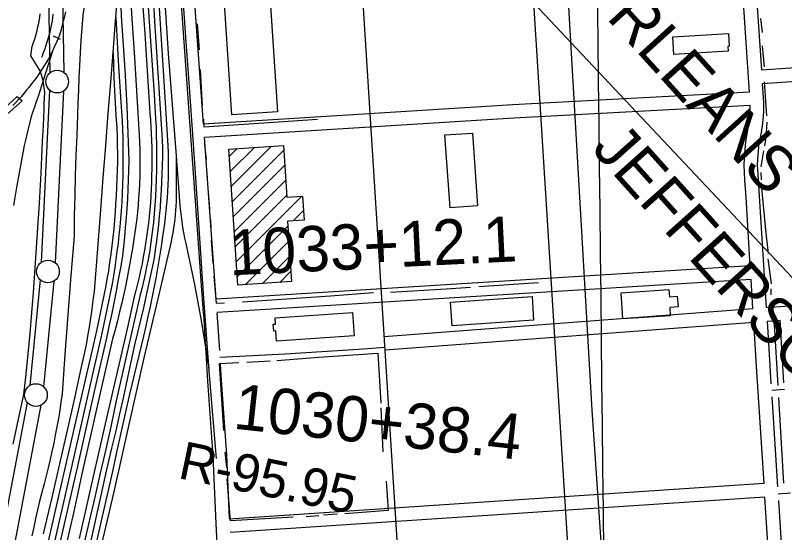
# Model space of a CAD drawing. Extents: x 3677843 to 3715951, y 511991 to 537744.
# Drawn here: x 3686015 to 3687711, y 523571 to 524711 of the extents above; entities that cross this region are included whole.
import ezdxf

# ---------------------------------------------------------------- set-up
doc = ezdxf.new("R2010")
doc.units = 0
for name, color, linetype in [('V-BLDG-OTLN', 7, 'Continuous'), ('V-CHAN-DOCK', 7, 'Continuous'), ('V-FLOD-BASE', 7, 'Continuous'), ('V-GRID-MAJR', 7, 'Continuous'), ('V-LEVE-TOET', 7, 'Continuous'), ('V-RAIL-TRAK', 7, 'Continuous'), ('V-RIVR-RANG-IDEN', 7, 'Continuous'), ('V-ROAD-CNTR', 7, 'Continuous'), ('V-SURV-IDEN', 7, 'Continuous'), ('V-SURV-LINE', 7, 'Continuous'), ('V-TOPO-BNDY', 7, 'Continuous'), ('V-TOPO-GNAM-IDEN', 7, 'Continuous'), ('V-TOPO-SHOR', 7, 'Continuous')]:
    doc.layers.add(name, color=color, linetype=linetype)

msp = doc.modelspace()

# ---------------------------------------------------------------- linework, layer by layer
at = {"layer": 'V-BLDG-OTLN'}
for p, q in [((3686486.883688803, 524400.516328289), (3686503.9077638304, 524417.5404033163)), ((3686489.067953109, 524367.345253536), (3686541.7547103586, 524420.0320107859)), ((3686491.2522174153, 524334.174178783), (3686579.601656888, 524422.5236182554)), ((3686493.436481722, 524301.0031040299), (3686606.4956752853, 524414.0622975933)), ((3686495.620746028, 524267.8320292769), (3686608.6794225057, 524380.8907057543)), ((3686497.8050103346, 524234.66095452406), (3686610.8631697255, 524347.719113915)), ((3686499.989274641, 524201.489879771), (3686613.0469169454, 524314.5475220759)), ((3686502.173538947, 524168.318805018), (3686646.320978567, 524312.466244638)), ((3686627.2031891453, 524257.9931161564), (3686649.9747186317, 524280.7646456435)), ((3686504.3578032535, 524135.14773026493), (3686615.843619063, 524246.6335460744)), ((3686521.988451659, 524117.42303961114), (3686618.027589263, 524213.46217721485)), ((3686559.8350585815, 524119.9143074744), (3686620.211559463, 524180.2908083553)), ((3686597.6816655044, 524122.40557533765), (3686622.3955296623, 524147.1194394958))]:
    msp.add_line(p, q, dxfattribs=at)
for points in [[(3686573, 524799.487), (3686592.751, 524498.281), (3686492, 524491.677), (3686472.253, 524792.884)], [(3687464.347, 524663.6140000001), (3687586.748, 524671.188), (3687588.4990000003, 524642.88), (3687585.4560000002, 524642.6900000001), (3687586.09, 524632.415), (3687466.733, 524625.03)], [(3686973.136, 524286.63300000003), (3686961.903, 524447.436), (3687022.4790000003, 524451.667), (3687033.71, 524290.866)], [(3686505.596, 524116.344), (3686485.841, 524416.351), (3686605.825, 524424.25), (3686613.327, 524310.2930000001), (3686647.881, 524312.569), (3686651.369, 524259.585), (3686615.148, 524257.199), (3686623.909, 524124.132)], [(3687350.161, 524099.349), (3687455.5470000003, 524106.481), (3687456.616, 524090.688), (3687474.1240000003, 524091.874), (3687475.718, 524068.314), (3687457.38, 524067.07300000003), (3687458.606, 524048.92), (3687354.052, 524041.844)], [(3687157.4050000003, 524039.155), (3686977.7320000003, 524026.805), (3686974.144, 524079.048), (3687153.8170000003, 524091.37)], [(3686761.5, 524004.722), (3686590.83, 523993.044), (3686589.288, 524015.568), (3686584.3340000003, 524015.23000000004), (3686583.3140000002, 524030.131), (3686588.2290000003, 524030.469), (3686587.273, 524044.463), (3686757.984, 524056.108)]]:
    msp.add_lwpolyline(points, close=True, dxfattribs=at)
at = {"layer": 'V-CHAN-DOCK'}
msp.add_lwpolyline([(3685990.0700000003, 524505.4940000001), (3686018.541, 524532.331), (3686029.559, 524522.601), (3685983.043, 524480.634)], dxfattribs=at)
at = {"layer": 'V-FLOD-BASE'}
msp.add_line((3686097.932, 524665.634), (3686113.642, 524658.839), dxfattribs=at)
msp.add_lwpolyline([(3686097.512, 524713.838), (3686096.793, 524706.532), (3686095.867, 524699.25), (3686094.7290000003, 524691.998), (3686093.381, 524684.781), (3686091.829, 524677.606), (3686090.0670000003, 524670.479), (3686088.1010000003, 524663.408), (3686085.93, 524656.393), (3686083.561, 524649.446), (3686081.41, 524642.252), (3686079.055, 524635.123), (3686076.491, 524628.0650000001), (3686073.724, 524621.084), (3686072.573, 524618.407)], dxfattribs=at)
at = {"layer": 'V-GRID-MAJR'}
for points in [[(3687380.148, 517465.955), (3687312.292, 523524.615), (3687244.413, 529585.207), (3687176.535, 535645.813), (3687176.514, 535647.732)], [(3682033.561, 523465.87700000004), (3687312.292, 523524.615), (3697869.72816733, 523644.39828183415)]]:
    msp.add_spline(points, degree=3, dxfattribs=at)
at = {"layer": 'V-LEVE-TOET'}
for points in [[(3686167.8540000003, 524741.805), (3686163.707, 524710.503), (3686161.522, 524683.099), (3686159.552, 524655.678), (3686157.799, 524628.243), (3686156.259, 524600.794), (3686154.936, 524573.337), (3686153.828, 524545.867), (3686152.935, 524518.3910000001), (3686152.259, 524490.907), (3686150.254, 524446.545), (3686148.515, 524402.1730000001), (3686147.043, 524357.791), (3686145.832, 524313.4), (3686144.8880000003, 524269.004), (3686144.208, 524224.601), (3686137.241, 524137.69200000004), (3686130.56, 524050.761), (3686124.169, 523963.809), (3686118.066, 523876.83400000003)], [(3686068.887, 524714.196), (3686067.808, 524706.098), (3686066.517, 524698.031), (3686065.018, 524690.001), (3686063.31, 524682.012), (3686061.395, 524674.069), (3686059.276, 524666.181), (3686056.949, 524658.3470000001), (3686054.4220000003, 524650.581), (3686051.6920000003, 524642.88)], [(3686078.756, 524514.985), (3686080.202, 524540.759), (3686076.1, 524567.127), (3686070.605, 524587.591), (3686063.859, 524598.468), (3686049.015, 524621.585), (3686051.6920000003, 524642.88)], [(3686009.909, 523766.017), (3686021.822, 523820.604), (3686033.948, 523875.145), (3686038.632, 523920.076), (3686043.074, 523965.031), (3686047.278, 524010.01), (3686051.241, 524055.01), (3686054.965, 524100.031), (3686059.378, 524165.772), (3686063.714, 524231.517), (3686067.969, 524297.268), (3686072.147, 524363.023), (3686073.558, 524398.181), (3686075.039, 524433.335), (3686076.589, 524468.483), (3686078.2090000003, 524503.625), (3686078.756, 524514.985)], [(3686118.066, 523876.83400000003), (3686115.477, 523858.587), (3686112.677, 523840.368), (3686109.669, 523822.183), (3686106.449, 523804.034), (3686103.021, 523785.924), (3686099.386, 523767.854), (3686095.542, 523749.82800000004), (3686091.491, 523731.846), (3686087.231, 523713.914), (3686082.7660000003, 523696.02900000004), (3686078.097, 523678.199), (3686073.13, 523659.216), (3686068.3710000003, 523640.18200000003), (3686063.812, 523621.094), (3686059.46, 523601.962), (3686055.313, 523582.784), (3686051.372, 523563.56200000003)]]:
    msp.add_lwpolyline(points, dxfattribs=at)
at = {"layer": 'V-RAIL-TRAK'}
for points in [[(3686273.095, 526361.888), (3686276.142, 526316.154), (3686284.349, 526192.928), (3686297.204, 526031.064), (3686310.7460000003, 525839.601), (3686322.321, 525650.116), (3686336.5870000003, 525439.704), (3686347.8570000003, 525276.27), (3686360.27, 525100.201), (3686370.4080000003, 524951.373), (3686381.293, 524789.9130000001), (3686390.323, 524663.191), (3686399.34, 524532.129), (3686409.484, 524385.273), (3686421.145, 524219.864), (3686429.761, 524087.223), (3686442.196, 523918.257), (3686457.343, 523734.287)], [(3686282.377, 525702.333), (3686296.426, 525513.9990000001), (3686297.8370000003, 525495.076), (3686312.1240000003, 525290.583), (3686324.721, 525054.9180000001), (3686339.295, 524819.246), (3686351.648, 524626.603), (3686369.367, 524401.145), (3686377.715, 524291.431), (3686378.782, 524279.483), (3686380.103, 524267.56), (3686381.674, 524255.667), (3686383.495, 524243.809), (3686385.563, 524231.994), (3686387.883, 524220.224), (3686390.45, 524208.506), (3686409.473, 524117.66500000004), (3686424.59, 524038.282), (3686441.066, 523933.625)], [(3686077.237, 523568.49100000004), (3686095.904, 523648.624), (3686114.338, 523728.811), (3686132.539, 523809.052), (3686145.812, 523867.481), (3686158.778, 523925.98000000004), (3686171.434, 523984.547), (3686174.99, 524004.14), (3686178.295, 524023.778), (3686181.355, 524043.458), (3686184.163, 524063.172), (3686186.723, 524082.92), (3686189.0330000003, 524102.7), (3686203.252, 524282.021), (3686208.63, 524353.054), (3686214.139, 524424.076), (3686219.782, 524495.089), (3686225.256, 524562.937), (3686230.37, 524629.226), (3686235.488, 524698.684), (3686236.08, 524706.17), (3686240.9820000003, 524768.243), (3686244.72, 524817.851), (3686257.555, 524982.74)], [(3686318.481, 524933.75), (3686341.713, 524578.0650000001), (3686351.044, 524423.716), (3686351.538, 524409.386), (3686351.828, 524395.05), (3686351.912, 524380.712), (3686351.792, 524366.3740000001), (3686351.464, 524352.04), (3686350.931, 524337.71), (3686350.194, 524323.39), (3686349.252, 524309.083), (3686348.103, 524294.79), (3686346.7490000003, 524280.516), (3686345.193, 524266.264), (3686343.43, 524252.034), (3686341.466, 524237.829), (3686339.2970000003, 524223.657), (3686336.073, 524201.51), (3686332.626, 524179.398), (3686328.958, 524157.32), (3686325.069, 524135.282), (3686320.957, 524113.282), (3686316.623, 524091.325), (3686312.071, 524069.414), (3686307.2970000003, 524047.549), (3686302.304, 524025.732), (3686297.089, 524003.97000000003), (3686286.7630000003, 523961.46), (3686276.636, 523918.902), (3686266.705, 523876.298), (3686256.971, 523833.648), (3686247.436, 523790.955), (3686238.097, 523748.218), (3686228.957, 523705.43700000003), (3686198.495, 523571.353), (3686178.453, 523483.016)], [(3686297.849, 524875.98), (3686309.5, 524707.806), (3686320.7460000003, 524536.8740000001), (3686324.113, 524483.974), (3686324.977, 524464.866), (3686325.614, 524445.75), (3686326.019, 524426.626), (3686326.198, 524407.5), (3686326.144, 524388.371), (3686325.864, 524369.245), (3686325.3540000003, 524350.125), (3686324.615, 524331.011), (3686323.646, 524311.907), (3686322.448, 524292.818), (3686321.022, 524273.743), (3686319.3680000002, 524254.686), (3686317.4590000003, 524238.261), (3686315.31, 524221.867), (3686312.9250000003, 524205.503), (3686310.301, 524189.179), (3686307.44, 524172.893), (3686304.341, 524156.65), (3686301.007, 524140.455), (3686297.44, 524124.308), (3686293.634, 524108.217), (3686289.598, 524092.184), (3686237.484, 523861.085), (3686225.8850000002, 523808.06700000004), (3686214.072, 523755.09500000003), (3686202.046, 523702.17100000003), (3686189.809, 523649.293), (3686177.363, 523596.467), (3686164.023, 523538.86100000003)], [(3686244.72, 524817.851), (3686247.896, 524709.699), (3686256.166, 524591.269)], [(3686267.86, 524765.879), (3686272.012, 524703.245), (3686277.4450000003, 524617.858), (3686282.674, 524532.458), (3686287.6950000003, 524447.047), (3686288.453, 524431.705), (3686288.992, 524416.357), (3686289.313, 524401.001), (3686289.418, 524385.643), (3686289.305, 524370.286), (3686288.973, 524354.93), (3686288.426, 524339.582), (3686287.66, 524324.242), (3686286.677, 524308.915), (3686285.4790000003, 524293.602), (3686284.062, 524278.31), (3686282.432, 524263.04000000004), (3686280.583, 524247.793), (3686278.518, 524232.574), (3686276.241, 524217.386), (3686273.085, 524197.232), (3686269.708, 524177.114), (3686266.105, 524157.038), (3686262.2800000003, 524137.00200000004), (3686258.233, 524117.007), (3686253.963, 524097.06200000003), (3686249.471, 524077.163), (3686244.759, 524057.316), (3686239.825, 524037.52400000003), (3686234.673, 524017.788), (3686229.301, 523998.109), (3686211.991, 523923.75800000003), (3686194.931, 523849.35000000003), (3686178.1210000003, 523774.885), (3686161.563, 523700.364), (3686152.75, 523658.87200000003), (3686143.725, 523617.422), (3686134.486, 523576.022), (3686125.039, 523534.667)], [(3686317.739, 524767.432), (3686321.987, 524698.5430000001), (3686338.836, 524436.8150000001), (3686338.992, 524418.117), (3686338.9220000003, 524399.42), (3686338.629, 524380.724), (3686338.109, 524362.034), (3686337.363, 524343.352), (3686336.395, 524324.679), (3686335.199, 524306.019), (3686333.779, 524287.376), (3686332.137, 524268.75200000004), (3686330.269, 524250.148), (3686328.176, 524231.566), (3686325.862, 524213.01300000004), (3686323.322, 524194.489), (3686320.562, 524175.998), (3686314.977, 524148.598), (3686309.191, 524121.24100000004), (3686303.205, 524093.924), (3686297.02, 524066.655), (3686290.636, 524039.429), (3686284.054, 524012.25200000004), (3686277.273, 523985.124), (3686269.5300000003, 523946.995), (3686261.542, 523908.912), (3686253.309, 523870.885), (3686244.8310000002, 523832.909), (3686236.11, 523794.988), (3686227.144, 523757.125), (3686217.936, 523719.321), (3686199.582, 523636.321), (3686181.007, 523553.373)], [(3686125.227, 524718.575), (3686122.307, 524705.674), (3686119.165, 524692.825), (3686115.8030000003, 524680.031), (3686112.223, 524667.297), (3686108.622, 524658.419), (3686105.673, 524651.595), (3686100.823, 524640.921), (3686097.682, 524634.475), (3686092.234, 524623.795), (3686087.649, 524615.384), (3686082.873, 524607.079), (3686077.91, 524598.885), (3686072.762, 524590.806), (3686070.605, 524587.591), (3686067.429, 524582.8470000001), (3686061.918, 524575.012), (3686056.228, 524567.305), (3686050.367, 524559.73), (3686044.3310000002, 524552.287), (3686038.935, 524545.31), (3686033.3680000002, 524538.463), (3686027.6380000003, 524531.754), (3686021.7460000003, 524525.186), (3686015.696, 524518.7660000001), (3686009.4930000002, 524512.49)], [(3686296.0470000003, 524729.578), (3686300.2290000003, 524671.0920000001), (3686304.13, 524612.584), (3686307.7490000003, 524554.061), (3686311.085, 524495.5210000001), (3686312.505, 524480.304), (3686313.686, 524465.069), (3686314.633, 524449.816), (3686315.343, 524434.552), (3686315.816, 524419.276), (3686316.054, 524403.996), (3686316.054, 524388.713), (3686315.816, 524373.433), (3686315.343, 524358.159), (3686314.93, 524343.094), (3686314.313, 524328.037), (3686313.492, 524312.991), (3686312.468, 524297.954), (3686311.237, 524282.934), (3686309.808, 524267.933), (3686308.173, 524252.952), (3686306.336, 524237.995), (3686304.296, 524223.063), (3686302.056, 524208.16000000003), (3686299.613, 524193.289), (3686296.971, 524178.45300000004), (3686294.126, 524163.653), (3686291.083, 524148.895), (3686287.839, 524134.178), (3686284.396, 524119.506), (3686280.755, 524104.881), (3686276.917, 524090.308), (3686261.2, 524020.336), (3686245.275, 523950.411), (3686229.1410000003, 523880.53500000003), (3686212.796, 523810.706), (3686186.739, 523694.76300000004), (3686155.478, 523557.92)], [(3686236.08, 524706.17), (3686241.271, 524610.6410000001), (3686247.663, 524519.448), (3686248.961, 524499.4180000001), (3686250.028, 524479.376), (3686250.864, 524459.322), (3686251.47, 524439.26), (3686251.847, 524419.194), (3686251.992, 524399.123), (3686251.909, 524379.051), (3686251.591, 524358.983), (3686251.046, 524338.92), (3686250.27, 524318.8640000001), (3686249.265, 524298.819), (3686248.06, 524280.776), (3686246.649, 524262.749), (3686245.0330000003, 524244.739), (3686243.213, 524226.749), (3686241.187, 524208.782), (3686238.957, 524190.84), (3686236.52, 524172.922), (3686233.88, 524155.03500000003), (3686231.035, 524137.17600000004), (3686227.988, 524119.354), (3686224.738, 524101.56700000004), (3686221.285, 524083.81700000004), (3686213.066, 524045.151), (3686204.628, 524006.53), (3686195.969, 523967.96), (3686187.089, 523929.441), (3686177.988, 523890.972), (3686123.464, 523647.647), (3686052.128, 523336.103)], [(3686097.682, 524634.475), (3686076.1, 524567.127), (3686064.963, 524532.368), (3686060.765, 524520.576), (3686056.767, 524508.714), (3686052.972, 524496.782), (3686049.382, 524484.791), (3686045.9960000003, 524472.7390000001), (3686042.818, 524460.631), (3686039.844, 524448.47), (3686037.0810000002, 524436.262), (3686034.526, 524424.007), (3686032.181, 524411.71), (3686024.791, 524371.707), (3686017.593, 524331.664), (3686010.5870000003, 524291.589)], [(3686230.37, 524629.226), (3686231.179, 524601.3740000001), (3686232.205, 524573.529), (3686233.446, 524545.693), (3686234.906, 524517.866), (3686236.579, 524490.051), (3686238.472, 524462.251), (3686239.164, 524443.745), (3686239.61, 524425.233), (3686239.815, 524406.7170000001), (3686239.774, 524388.199), (3686239.491, 524369.683), (3686238.963, 524351.174), (3686238.191, 524332.672), (3686237.177, 524314.183), (3686235.918, 524295.708), (3686234.736, 524277.173), (3686233.319, 524258.657), (3686231.668, 524240.16000000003), (3686229.784, 524221.685), (3686227.662, 524203.234), (3686225.309, 524184.813), (3686222.725, 524166.424), (3686219.904, 524148.06700000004), (3686216.853, 524129.75), (3686213.5700000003, 524111.472), (3686207.201, 524079.40400000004), (3686200.598, 524047.381), (3686193.762, 524015.408), (3686186.6920000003, 523983.488), (3686179.3910000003, 523951.619), (3686171.856, 523919.803), (3686147.811, 523814.905), (3686115.352, 523674.117), (3686081.292, 523526.628)], [(3686256.166, 524591.269), (3686258.36, 524551.183), (3686260.332, 524511.088), (3686262.0870000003, 524470.982), (3686263.623, 524430.865), (3686264.94, 524390.743), (3686264.473, 524369.661), (3686263.795, 524348.583), (3686262.9080000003, 524327.513), (3686261.809, 524306.456), (3686260.498, 524285.408), (3686258.9760000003, 524264.375), (3686257.2460000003, 524243.36100000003), (3686255.304, 524222.363), (3686253.1520000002, 524201.385), (3686250.79, 524180.43), (3686246.383, 524154.51), (3686241.771, 524128.626), (3686236.954, 524102.778), (3686231.932, 524076.971), (3686226.71, 524051.201), (3686221.281, 524025.476), (3686215.649, 523999.794), (3686209.816, 523974.157), (3686190.225, 523888.629), (3686170.8510000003, 523803.05100000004), (3686151.694, 523717.42600000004), (3686135.377, 523647.395), (3686119.251, 523577.316), (3686103.316, 523507.197)], [(3686369.367, 524401.145), (3686369.48, 524320.237), (3686369.466, 524310.367), (3686369.245, 524300.502), (3686368.819, 524290.645), (3686368.188, 524280.79600000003), (3686367.352, 524270.96400000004), (3686366.312, 524261.152), (3686365.0670000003, 524251.362), (3686363.617, 524241.602), (3686361.966, 524231.874), (3686360.11, 524222.18), (3686358.054, 524212.53), (3686331.611, 524098.954), (3686299.156, 523958.957), (3686265.0870000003, 523809.494), (3686231.0130000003, 523658.059), (3686196.154, 523507.80700000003)]]:
    msp.add_lwpolyline(points, dxfattribs=at)
at = {"layer": 'V-ROAD-CNTR'}
for points in [[(3687235.9774891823, 523498.449976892), (3687142.3686764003, 524985.8360021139), (3687133.4456942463, 525122.4667288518)], [(3686887.377186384, 523066.722840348), (3686767.8094255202, 524960.3460530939), (3686757.7674456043, 525108.539756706)], [(3687286.346388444, 523841.0812916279), (3687218.236524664, 525022.2089293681), (3687211.644537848, 525119.8757340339)], [(3686429.5821019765, 524053.830866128), (3686363.2862345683, 524983.38800701), (3686356.5832479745, 525094.2127853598)], [(3687660.103776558, 524590.16393873), (3687636.755687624, 524934.2851052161)], [(3687633.30769452, 524541.9268899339), (3687608.733743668, 524904.1071655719)], [(3686429.879101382, 524471.38403102), (3686404.96015122, 524820.7783322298)], [(3687660.0311736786, 524590.8762640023), (3687734.1092502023, 524596.0225075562), (3687835.043568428, 524601.1687195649), (3687932.656049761, 524608.6662455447), (3688027.919841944, 524616.6013056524), (3688081.1674189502, 524619.5693185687), (3688113.82397714, 524621.4236215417), (3688136.251730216, 524622.5519209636)], [(3687662.1102787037, 524560.9483953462), (3687735.912749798, 524566.0754924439), (3687836.956431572, 524571.2272804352), (3687935.0499502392, 524578.7617544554), (3688030.000158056, 524586.6706943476), (3688082.85258105, 524589.6166814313), (3688115.4280228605, 524591.4663784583), (3688134.9428914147, 524592.4481359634)], [(3687670.813619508, 524066.8758400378), (3687655.54265005, 524312.1353495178), (3687653.140654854, 524349.357275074), (3687651.213658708, 524381.5322107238), (3687652.551656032, 524403.7521662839), (3687654.588651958, 524429.010115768), (3687659.4546422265, 524452.4570688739), (3687662.501636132, 524472.7750282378), (3687664.774631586, 524498.5049767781), (3687664.948631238, 524518.7569362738), (3687662.092293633, 524560.8557235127)], [(3687633.30769452, 524541.9268899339), (3687111.735737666, 524514.0149457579), (3686429.879101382, 524471.385031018)], [(3687634.890691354, 524511.9699498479), (3687113.47373419, 524484.065005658), (3686432.014097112, 524441.4600908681)], [(3687635.028691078, 524158.84965609), (3687625.6027099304, 524310.237353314), (3687623.198714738, 524347.4952787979), (3687621.1597188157, 524381.536210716), (3687622.6237158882, 524405.8601620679), (3687624.834711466, 524433.2801072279), (3687629.910701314, 524457.733058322), (3687632.69769574, 524476.323021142), (3687634.7866915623, 524499.9569738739), (3687634.890691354, 524511.9699498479)], [(3686457.392046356, 524085.618802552), (3686432.0130971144, 524441.4590908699)], [(3687635.0296910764, 524158.84965609), (3686457.392046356, 524085.618802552)], [(3687636.894687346, 524128.90771597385), (3686459.902623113, 524055.7163506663)], [(3687640.8966793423, 524064.6218445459), (3687636.8936873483, 524128.90771597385)], [(3687670.81261951, 524066.87684003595), (3687791.8903773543, 524075.9948218), (3688317.342326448, 524118.075737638)], [(3686429.409722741, 524053.1881786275), (3686435.561787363, 523955.6081536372), (3686438.770372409, 523904.82641370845), (3686450.412456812, 523740.06589286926), (3686457.4218530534, 523575.0562709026), (3686466.2541140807, 523417.73193410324), (3686477.4421664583, 523230.62871726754), (3686480.40929284, 523188.0671825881), (3686490.968954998, 523036.49109482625), (3686504.3603098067, 522824.87613610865)], [(3686459.350277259, 524055.0758213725), (3686464.573903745, 523972.2220748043)], [(3686828.051305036, 524003.407966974), (3687640.8956793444, 524064.62284454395)], [(3687672.67761578, 524036.931899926), (3687700.6925597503, 524039.041895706)], [(3687681.3164218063, 523899.1660752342), (3687678.7666036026, 523939.15009549), (3687672.678615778, 524036.931899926)], [(3687709.2623096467, 523901.3094093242), (3687700.693559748, 524039.04089570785)], [(3686830.3033005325, 523973.4920268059), (3687642.7606756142, 524034.6789044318)], [(3687665.309630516, 523678.777616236), (3687648.8266634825, 523937.264099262), (3687642.7606756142, 524034.677904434)], [(3686465.513671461, 523957.31648947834), (3686609.907, 523964.675), (3686771.6580000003, 523975.552), (3686830.3850000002, 523979.314)], [(3686466.471551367, 523942.15628409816), (3686468.703627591, 523906.82958629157), (3686480.3675431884, 523741.7601071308), (3686486.290121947, 523602.3354764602)], [(3687710.224993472, 523886.24441734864), (3687682.2616274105, 523884.3441871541)], [(3687695.831588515, 523671.5519187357), (3687683.1880686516, 523869.81654542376)], [(3687707.0575470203, 517473.00602780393), (3687541.586877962, 520050.65287249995), (3687425.324110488, 521808.17635744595), (3687286.346388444, 523841.0812916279)], [(3687665.3106305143, 523678.77861623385), (3686486.5329880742, 523600.8887720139)], [(3687667.2196266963, 523648.83867611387), (3686488.510984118, 523570.95483188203)], [(3687690.300580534, 523286.895400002), (3687667.2196266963, 523648.83867611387)], [(3687696.7821792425, 523656.645585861), (3687723.872352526, 523658.54925766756)], [(3687720.26252061, 523288.44739689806), (3687697.725394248, 523641.854912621)]]:
    msp.add_lwpolyline(points, dxfattribs=at)
at = {"layer": 'V-SURV-LINE'}
for points in [[(3686091.7655670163, 524584.5773997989), (3686087.142591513, 524838.9421719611)], [(3686117.1374264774, 524839.4989582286), (3686121.760402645, 524585.1341495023)], [(3686072.8282082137, 524167.18263815), (3686091.1755033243, 524545.6391319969)], [(3686121.1407947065, 524544.19642209), (3686102.7934810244, 524165.7395451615)], [(3686047.244721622, 523895.4737631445), (3686069.972093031, 524128.0800229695)], [(3686099.829273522, 524125.15618715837), (3686077.1019501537, 523892.5504190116)], [(3685926.7545861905, 523257.16218216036), (3686041.7412758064, 523857.34212823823)], [(3686071.2034782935, 523851.6871544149), (3685956.2168590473, 523251.50757563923)]]:
    msp.add_lwpolyline(points, dxfattribs=at)
for centre in [(3686107.1257700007, 524564.8818800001), (3686086.84295, 524146.49700000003), (3686060.23139, 523874.1331700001)]:
    msp.add_circle(centre, 25, dxfattribs=at)
at = {"layer": 'V-TOPO-BNDY'}
msp.add_line((3686104.9652098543, 525857.1074515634), (3690693.981353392, 520979.2580039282), dxfattribs=at)
at = {"layer": 'V-TOPO-SHOR'}
for p, q in [((3687657.58, 524703.9990000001), (3687660.994, 524673.488)), ((3686415.824, 524692.278), (3686419.943, 524635.375)), ((3687661.2830000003, 524644.1630000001), (3687665.42, 524597.226)), ((3686422.536, 524591.422), (3686426.576, 524512.153)), ((3686429.609, 524481.93), (3686430.73, 524465.448)), ((3686432.167, 524427.386), (3686435.186, 524393.24)), ((3687664.387, 524412.677), (3687658.397, 524377.118)), ((3686437.054, 524365.77), (3686437.7770000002, 524348.112)), ((3687657.963, 524364.606), (3687659.079, 524348.571)), ((3686440.04, 524321.816), (3686443.048, 524284.532)), ((3686445.3200000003, 524260.984), (3686446.026, 524238.61600000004)), ((3686446.731, 524215.465), (3686450.083, 524164.054)), ((3687673.724, 524174.523), (3687680.9620000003, 524119.367)), ((3686452.34, 524136.191), (3686457.233, 524076.537)), ((3687036.473, 524113.364), (3687168.3310000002, 524121.929)), ((3687680.341, 524107.99), (3687680.485, 524094.735)), ((3686457.233, 524076.537), (3686476.068, 524077.256)), ((3687681.998, 524080.653), (3687685.052, 524058.748)), ((3687687.294, 524029.414), (3687695.429, 523894.881)), ((3686464.63, 523943.941), (3686507.491, 523945.75800000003)), ((3686474.731, 523796.10000000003), (3686464.63, 523943.941)), ((3686525.185, 523946.876), (3686576.304, 523949.45)), ((3687697.293, 523868.677), (3687708.366, 523680.175)), ((3686820.4760000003, 523845.596), (3686825.25, 523749.26)), ((3686480.736, 523714.315), (3686477.7090000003, 523748.132)), ((3686489.3680000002, 523596.748), (3686481.827, 523689.151)), ((3686626.998, 523604.88), (3686489.3680000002, 523596.748)), ((3686683.6210000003, 523607.827), (3686656.096, 523605.958)), ((3686724.521, 523611.61600000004), (3686693.848, 523609.365))]:
    msp.add_line(p, q, dxfattribs=at)
for points in [[(3687665.307, 524564.774), (3687669.18, 524511.765), (3687670.9080000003, 524489.291)], [(3686430.73, 524465.448), (3686562.463, 524474.424), (3686681.218, 524481.875)], [(3687671.252, 524475.606), (3687669.329, 524441.857), (3687666.378, 524423.226)], [(3687658.653, 524338.015), (3687668.6210000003, 524238.42100000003), (3687674.154, 524185.86100000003)], [(3686841.821, 524100.699), (3686964.653, 524108.512), (3687018.42, 524112.25)], [(3686515.703, 524079.472), (3686709.571, 524092.53), (3686804.5470000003, 524100.04600000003)], [(3686591.2460000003, 523950.577), (3686684.051, 523957.331), (3686814.214, 523966.313), (3686820.5130000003, 523856.211)], [(3686832.1010000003, 523683.974), (3686836.594, 523619.483), (3686741.4280000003, 523611.952)]]:
    msp.add_lwpolyline(points, dxfattribs=at)

# ---------------------------------------------------------------- texts
at = {"layer": 'V-RIVR-RANG-IDEN'}
msp.add_text('R-95.95', height=82.99999799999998, rotation=348.3136594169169, dxfattribs=at).set_placement((3686371.0700000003, 523691.451))
at = {"layer": 'V-SURV-IDEN'}
for s, height, rotation, p in [('1033+12.1', 100.00000000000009, 2.821164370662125, (3686487.5992298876, 524137.78870320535)), ('1030+38.4', 100.00000000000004, 353.779722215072, (3686493.27727507, 523800.35179238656))]:
    msp.add_text(s, height=height, rotation=rotation, dxfattribs=at).set_placement(p)
at = {"layer": 'V-TOPO-GNAM-IDEN'}
for s, height, rotation, p in [('ORLEANS', 99.999796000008, 312.2037053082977, (3687246.1634688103, 524782.399408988)), ('JEFFERSON', 99.99980199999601, 311.8550411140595, (3687282.7883955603, 524415.606142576))]:
    msp.add_text(s, height=height, rotation=rotation, dxfattribs=at).set_placement(p)

doc.saveas('drawing.dxf')
